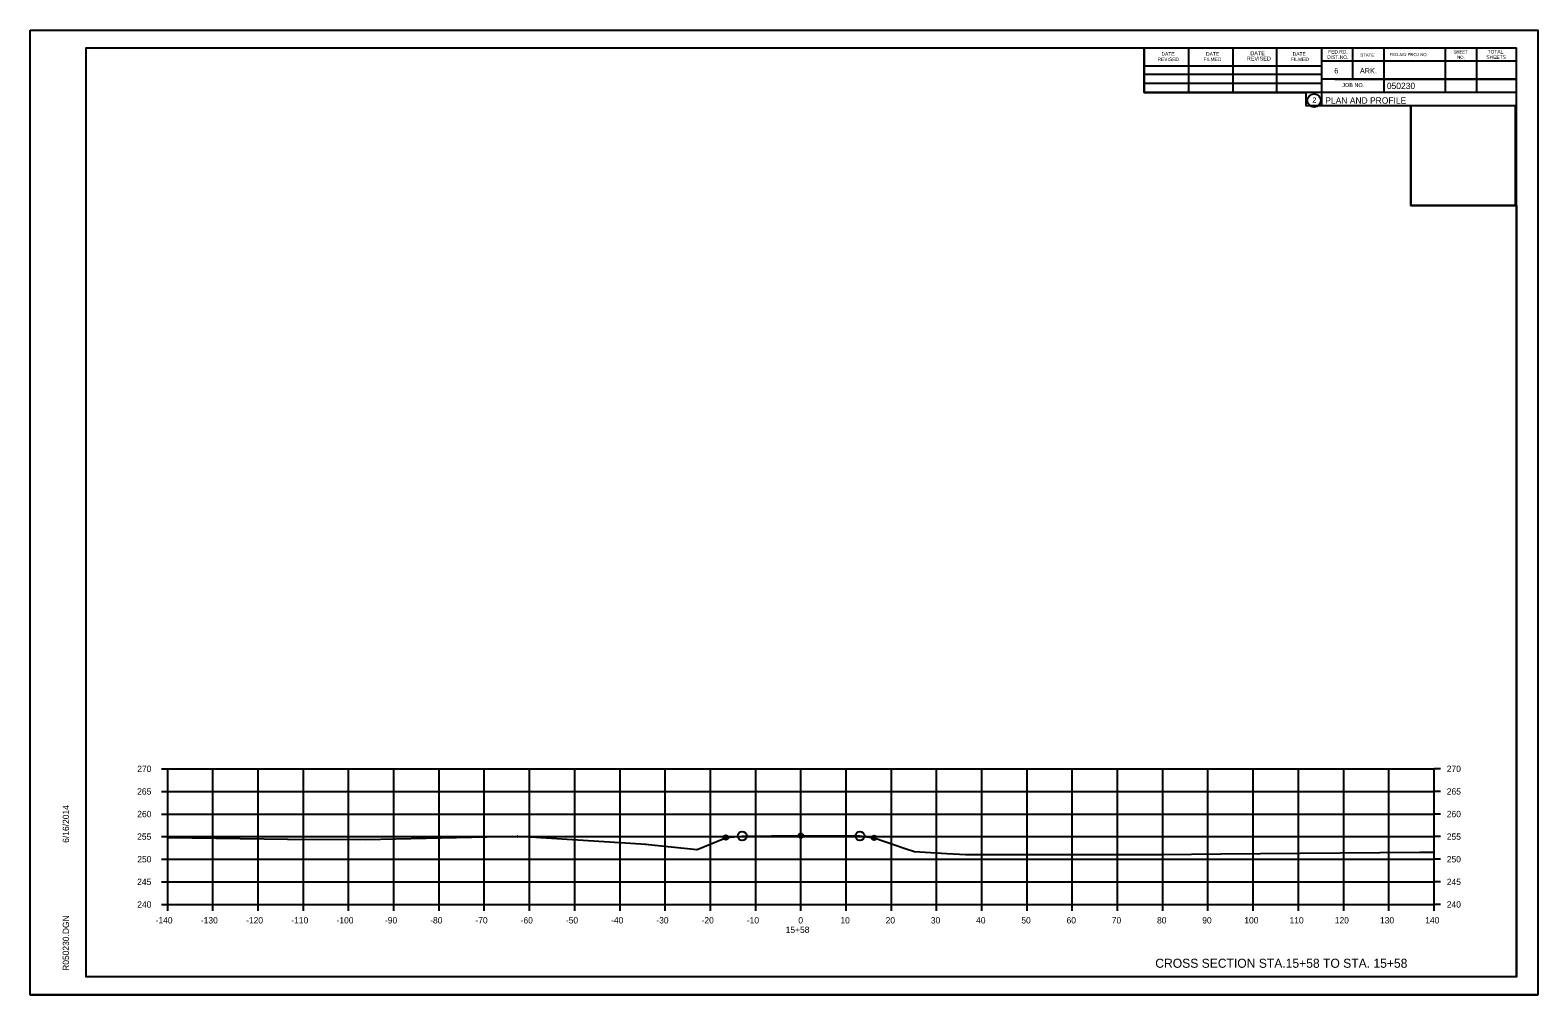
# Model space of a CAD drawing. Extents: x 1300404 to 1323571, y 234004 to 252077.
# Drawn here: x 1315546.9 to 1315880.2, y 244901.9 to 245115.2 of the extents above; entities that cross this region are included whole.
import ezdxf

# ---------------------------------------------------------------- set-up
doc = ezdxf.new("R2010")
doc.units = 0
for name, color, linetype in [('Default', 7, 'Continuous'), ('R_Axis', 7, 'Continuous'), ('R_Axis Annot', 7, 'Continuous'), ('R_Border', 7, 'Continuous'), ('R_Border Prem', 7, 'Continuous'), ('R_Draft', 7, 'Continuous'), ('R_Exist Surface', 7, 'Continuous'), ('R_Grid', 7, 'Continuous'), ('R_No Plot', 7, 'Continuous')]:
    doc.layers.add(name, color=color, linetype=linetype)

msp = doc.modelspace()

# ---------------------------------------------------------------- linework, layer by layer
at = {"layer": 'Default'}
for p, q in [((1315559.28, 245111.3), (1315875.46, 245111.3)), ((1315559.28, 244905.84), (1315559.28, 245111.3)), ((1315793.2, 245101.42), (1315793.2, 245111.3)), ((1315803.06, 245101.42), (1315803.06, 245111.1)), ((1315812.82, 245101.42), (1315812.82, 245111.1)), ((1315822.5, 245101.42), (1315822.5, 245111.1)), ((1315832.36, 245111.3), (1315832.36, 245098.5)), ((1315875.46, 245108.36), (1315832.36, 245108.36)), ((1315839.2, 245111.3), (1315839.2, 245104.36)), ((1315846.14, 245111.3), (1315846.14, 245101.42)), ((1315859.72, 245111.3), (1315859.72, 245101.42)), ((1315866.66, 245111.3), (1315866.66, 245101.42)), ((1315875.46, 244905.84), (1315875.46, 245111.3)), ((1315875.46, 245108.38), (1315875.46, 245108.38)), ((1315793.2, 245107.28), (1315832.36, 245107.28)), ((1315793.2, 245105.42), (1315832.36, 245105.42)), ((1315793.2, 245101.42), (1315793.2, 245103.48)), ((1315793.2, 245103.48), (1315832.36, 245103.48)), ((1315875.46, 245104.36), (1315832.36, 245104.36)), ((1315835.32, 245104.36), (1315875.46, 245104.36)), ((1315875.46, 245101.42), (1315793.2, 245101.42)), ((1315832.36, 245098.5), (1315875.46, 245098.5)), ((1315875.46, 244905.84), (1315559.28, 244905.84))]:
    msp.add_line(p, q, dxfattribs=at)
msp.add_circle((1315830.74, 245099.63), 1.47, dxfattribs=at)
at = {"layer": 'R_Axis'}
for p, q in [((1315575.88, 244951.84), (1315577.28, 244951.84)), ((1315577.28, 244921.84), (1315577.28, 244951.84)), ((1315857.28, 244921.84), (1315857.28, 244951.84)), ((1315858.68, 244951.84), (1315857.28, 244951.84)), ((1315575.88, 244946.84), (1315577.28, 244946.84)), ((1315858.68, 244946.84), (1315857.28, 244946.84)), ((1315575.88, 244941.84), (1315577.28, 244941.84)), ((1315858.68, 244941.84), (1315857.28, 244941.84)), ((1315575.88, 244936.84), (1315577.28, 244936.84)), ((1315858.68, 244936.84), (1315857.28, 244936.84)), ((1315575.88, 244931.84), (1315577.28, 244931.84)), ((1315858.68, 244931.84), (1315857.28, 244931.84)), ((1315575.88, 244926.84), (1315577.28, 244926.84)), ((1315858.68, 244926.84), (1315857.28, 244926.84)), ((1315575.88, 244921.84), (1315577.28, 244921.84)), ((1315577.28, 244921.84), (1315857.28, 244921.84)), ((1315577.28, 244920.44), (1315577.28, 244921.84)), ((1315587.28, 244920.44), (1315587.28, 244921.84)), ((1315597.28, 244920.44), (1315597.28, 244921.84)), ((1315607.28, 244920.44), (1315607.28, 244921.84)), ((1315617.28, 244920.44), (1315617.28, 244921.84)), ((1315627.28, 244920.44), (1315627.28, 244921.84)), ((1315637.28, 244920.44), (1315637.28, 244921.84)), ((1315647.28, 244920.44), (1315647.28, 244921.84)), ((1315657.28, 244920.44), (1315657.28, 244921.84)), ((1315667.28, 244920.44), (1315667.28, 244921.84)), ((1315677.28, 244920.44), (1315677.28, 244921.84)), ((1315687.28, 244920.44), (1315687.28, 244921.84)), ((1315697.28, 244920.44), (1315697.28, 244921.84)), ((1315707.28, 244920.44), (1315707.28, 244921.84)), ((1315717.28, 244920.44), (1315717.28, 244921.84)), ((1315727.28, 244920.44), (1315727.28, 244921.84)), ((1315737.28, 244920.44), (1315737.28, 244921.84)), ((1315747.28, 244920.44), (1315747.28, 244921.84)), ((1315757.28, 244920.44), (1315757.28, 244921.84)), ((1315767.28, 244920.44), (1315767.28, 244921.84)), ((1315777.28, 244920.44), (1315777.28, 244921.84)), ((1315787.28, 244920.44), (1315787.28, 244921.84)), ((1315797.28, 244920.44), (1315797.28, 244921.84)), ((1315807.28, 244920.44), (1315807.28, 244921.84)), ((1315817.28, 244920.44), (1315817.28, 244921.84)), ((1315827.28, 244920.44), (1315827.28, 244921.84)), ((1315837.28, 244920.44), (1315837.28, 244921.84)), ((1315847.28, 244920.44), (1315847.28, 244921.84)), ((1315857.28, 244920.44), (1315857.28, 244921.84)), ((1315858.68, 244921.84), (1315857.28, 244921.84))]:
    msp.add_line(p, q, dxfattribs=at)
at = {"layer": 'R_Border'}
for p, q in [((1315711.8, 245111.04), (1315711.8, 245111.04)), ((1315711.8, 245111.04), (1315711.8, 245111.04)), ((1315559.28, 244905.84), (1315559.28, 244905.84))]:
    msp.add_line(p, q, dxfattribs=at)
at = {"layer": 'R_Draft'}
for points in [[(1315603.89, 244936.32), (1315603.94, 244936.22), (1315603.84, 244936.22)], [(1315654.58, 244937.03), (1315654.63, 244936.93), (1315654.53, 244936.93)], [(1315683.05, 244935.19), (1315683.1, 244935.09), (1315683, 244935.09)], [(1315694.32, 244934.06), (1315694.37, 244933.96), (1315694.27, 244933.96)], [(1315742.38, 244933.57), (1315742.43, 244933.47), (1315742.33, 244933.47)], [(1315753.76, 244932.93), (1315753.81, 244932.83), (1315753.71, 244932.83)], [(1315797.17, 244932.95), (1315797.22, 244932.85), (1315797.12, 244932.85)], [(1315854.06, 244933.44), (1315854.11, 244933.34), (1315854.01, 244933.34)]]:
    msp.add_lwpolyline(points, close=True, dxfattribs=at)
at = {"layer": 'R_Exist Surface'}
msp.add_lwpolyline([(1315577.28, 244936.68), (1315603.89, 244936.27), (1315621.01, 244936.22), (1315654.58, 244936.98), (1315656.31, 244936.89), (1315683.05, 244935.14), (1315683.58, 244935.1), (1315694.32, 244934.01), (1315700.06, 244936.39), (1315700.67, 244936.65), (1315700.72, 244936.66), (1315704.3, 244936.97), (1315717.28, 244937.06), (1315717.28, 244937.06), (1315730.32, 244937), (1315733.42, 244936.58), (1315733.47, 244936.57), (1315740.58, 244934.15), (1315742.38, 244933.52), (1315749.51, 244933.13), (1315753.76, 244932.88), (1315788.31, 244932.86), (1315797.17, 244932.9), (1315810.11, 244933.03), (1315854.06, 244933.39), (1315857.28, 244933.44)], dxfattribs=at)
at = {"layer": 'R_Grid'}
for p, q in [((1315577.28, 244951.84), (1315857.28, 244951.84)), ((1315577.28, 244921.84), (1315577.28, 244951.84)), ((1315587.28, 244921.84), (1315587.28, 244951.84)), ((1315597.28, 244921.84), (1315597.28, 244951.84)), ((1315607.28, 244921.84), (1315607.28, 244951.84)), ((1315617.28, 244921.84), (1315617.28, 244951.84)), ((1315627.28, 244921.84), (1315627.28, 244951.84)), ((1315637.28, 244921.84), (1315637.28, 244951.84)), ((1315647.28, 244921.84), (1315647.28, 244951.84)), ((1315657.28, 244921.84), (1315657.28, 244951.84)), ((1315667.28, 244921.84), (1315667.28, 244951.84)), ((1315677.28, 244921.84), (1315677.28, 244951.84)), ((1315687.28, 244921.84), (1315687.28, 244951.84)), ((1315697.28, 244921.84), (1315697.28, 244951.84)), ((1315707.28, 244921.84), (1315707.28, 244951.84)), ((1315717.28, 244921.84), (1315717.28, 244951.84)), ((1315727.28, 244921.84), (1315727.28, 244951.84)), ((1315737.28, 244921.84), (1315737.28, 244951.84)), ((1315747.28, 244921.84), (1315747.28, 244951.84)), ((1315757.28, 244921.84), (1315757.28, 244951.84)), ((1315767.28, 244921.84), (1315767.28, 244951.84)), ((1315777.28, 244921.84), (1315777.28, 244951.84)), ((1315787.28, 244921.84), (1315787.28, 244951.84)), ((1315797.28, 244921.84), (1315797.28, 244951.84)), ((1315807.28, 244921.84), (1315807.28, 244951.84)), ((1315817.28, 244921.84), (1315817.28, 244951.84)), ((1315827.28, 244921.84), (1315827.28, 244951.84)), ((1315837.28, 244921.84), (1315837.28, 244951.84)), ((1315847.28, 244921.84), (1315847.28, 244951.84)), ((1315857.28, 244921.84), (1315857.28, 244951.84)), ((1315577.28, 244946.84), (1315857.28, 244946.84)), ((1315577.28, 244941.84), (1315857.28, 244941.84)), ((1315577.28, 244936.84), (1315857.28, 244936.84)), ((1315577.28, 244931.84), (1315857.28, 244931.84)), ((1315577.28, 244926.84), (1315857.28, 244926.84)), ((1315577.28, 244921.84), (1315857.28, 244921.84))]:
    msp.add_line(p, q, dxfattribs=at)
at = {"layer": 'R_No Plot'}
for p, q in [((1315546.87, 245115.19), (1315880.21, 245115.19)), ((1315546.87, 244901.86), (1315880.21, 244901.86))]:
    msp.add_line(p, q, dxfattribs=at)
for points in [[(1315546.87, 245115.19), (1315880.21, 245115.19), (1315880.21, 244901.85), (1315546.87, 244901.85)], [(1315793.2, 245111.3), (1315793.2, 245101.42), (1315828.93, 245101.42), (1315828.93, 245098.5), (1315852.13, 245098.5), (1315852.13, 245076.38), (1315875.46, 245076.38), (1315875.46, 244905.84), (1315559.28, 244905.84), (1315559.28, 245111.3)], [(1315852.13, 245098.53), (1315875.23, 245098.53), (1315875.23, 245076.38), (1315852.13, 245076.38)]]:
    msp.add_lwpolyline(points, close=True, dxfattribs=at)
for centre, radius in [((1315700.67, 244936.65), 0.5), ((1315704.3, 244936.97), 1), ((1315717.28, 244937.06), 0.5), ((1315730.32, 244937), 1), ((1315733.47, 244936.57), 0.5)]:
    msp.add_circle(centre, radius, dxfattribs=at)

# ---------------------------------------------------------------- texts
at = {"layer": 'Default'}
msp.add_text('2', height=1.17, dxfattribs=at).set_placement((1315830.36, 245099.15))
at = {"layer": 'R_Axis'}
msp.add_text('-', height=0.0001, dxfattribs=at).set_placement((1315577.28, 244921.84))
at = {"layer": 'R_Axis Annot'}
for s, p in [('270', (1315570.55, 244951.14)), ('270', (1315860.08, 244951.14)), ('265', (1315570.53, 244946.14)), ('265', (1315860.08, 244946.14)), ('260', (1315570.55, 244941.14)), ('260', (1315860.08, 244941.14)), ('255', (1315570.53, 244936.14)), ('255', (1315860.08, 244936.14)), ('250', (1315570.55, 244931.14)), ('250', (1315860.08, 244931.14)), ('245', (1315570.53, 244926.14)), ('245', (1315860.08, 244926.14)), ('240', (1315570.55, 244921.14)), ('240', (1315860.08, 244921.14)), ('-140', (1315574.61, 244917.64)), ('-130', (1315584.61, 244917.64)), ('-120', (1315594.61, 244917.64)), ('-110', (1315604.61, 244917.64)), ('-100', (1315614.61, 244917.64)), ('-90', (1315625.31, 244917.64)), ('-80', (1315635.31, 244917.64)), ('-70', (1315645.31, 244917.64)), ('-60', (1315655.31, 244917.64)), ('-50', (1315665.31, 244917.64)), ('-40', (1315675.31, 244917.64)), ('-30', (1315685.31, 244917.64)), ('-20', (1315695.31, 244917.64)), ('-10', (1315705.31, 244917.64)), ('0', (1315716.71, 244917.64)), ('10', (1315726.01, 244917.64)), ('20', (1315736.01, 244917.64)), ('30', (1315746.01, 244917.64)), ('40', (1315756.01, 244917.64)), ('50', (1315766.01, 244917.64)), ('60', (1315776.01, 244917.64)), ('70', (1315786.01, 244917.64)), ('80', (1315796.01, 244917.64)), ('90', (1315806.01, 244917.64)), ('100', (1315815.31, 244917.64)), ('110', (1315825.31, 244917.64)), ('120', (1315835.31, 244917.64)), ('130', (1315845.31, 244917.64)), ('140', (1315855.31, 244917.64)), ('15+58', (1315713.9, 244915.54))]:
    msp.add_text(s, height=1.4, dxfattribs=at).set_placement(p)
at = {"layer": 'R_Border'}
for s, height, p in [('REVISED', 0.782, (1315796.12, 245108.36)), ('DATE', 0.782, (1315797, 245109.54)), ('FILMED', 0.782, (1315806.28, 245108.36)), ('DATE', 0.782, (1315806.86, 245109.54)), ('REVISED', 0.879, (1315815.86, 245108.46)), ('DATE', 0.879, (1315816.64, 245109.64)), ('FILMED', 0.782, (1315825.62, 245108.36)), ('DATE', 0.782, (1315826.02, 245109.54)), ('DIST.NO.', 0.782, (1315833.64, 245108.84)), ('FED.RD.', 0.782, (1315833.84, 245110.02)), ('STATE', 0.684, (1315840.96, 245109.34)), ('FED.AID PROJ.NO.', 0.684, (1315847.42, 245109.44)), ('SHEET', 0.684, (1315861.58, 245110.02)), ('NO.', 0.684, (1315862.36, 245108.84)), ('SHEETS', 0.782, (1315868.82, 245108.84)), ('TOTAL', 0.782, (1315869.1, 245110.02)), ('6', 1.17, (1315835.2, 245105.62)), ('ARK.', 1.172, (1315840.86, 245105.62)), ('JOB NO.', 0.879, (1315836.96, 245102.6))]:
    msp.add_text(s, height=height, dxfattribs=at).set_placement(p)
for s, rotation, p in [('050230', 360, (1315846.83, 245102.16)), ('PLAN AND PROFILE', 360, (1315833.22, 245098.93)), ('6/16/2014', 90, (1315555.47, 244935.48)), ('R050230.DGN', 90, (1315555.47, 244907.16))]:
    msp.add_text(s, height=1.4, rotation=rotation, dxfattribs=at).set_placement(p)
at = {"layer": 'R_Border Prem'}
msp.add_text('DWB', height=0.01, dxfattribs=at).set_placement((1315836.15, 245092.81))
at = {"layer": 'R_Draft'}
msp.add_text('CROSS SECTION STA.15+58 TO STA. 15+58', height=2, dxfattribs=at).set_placement((1315795.63, 244907.84))

doc.saveas('drawing.dxf')
